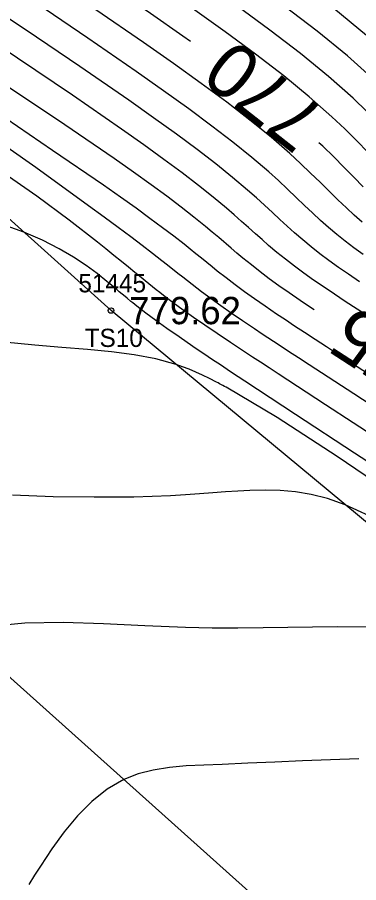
# Model space of a CAD drawing. Extents: x 1378535 to 1380697, y 997729 to 1000024.
# Drawn here: x 1379934.54 to 1379953.29, y 998733.56 to 998781.1 of the extents above; entities that cross this region are included whole.
import ezdxf

# ---------------------------------------------------------------- set-up
doc = ezdxf.new("R2010")
doc.units = 0
for name, color, linetype in [('RD_DTM_BkLn2', 7, 'Continuous'), ('RD_DTM_BkLn_txCode', 7, 'Continuous'), ('RD_DTM_Major1', 7, 'Continuous'), ('RD_DTM_Major1_Lbl', 7, 'Continuous'), ('RD_DTM_Minor1', 7, 'Continuous'), ('RD_EX_Road', 7, 'Continuous'), ('RD_EX_TX_Misc_ELEV', 7, 'Continuous'), ('RD_SMD_Locator', 7, 'Continuous')]:
    doc.layers.add(name, color=color, linetype=linetype)

msp = doc.modelspace()

# ---------------------------------------------------------------- linework, layer by layer
at = {"layer": 'RD_DTM_BkLn2'}
msp.add_lwpolyline([(1380137.104, 998617.435), (1380114.932, 998627.982), (1380110.142, 998637.412), (1380109.582, 998648.354), (1380098.693, 998654.921), (1380088.864, 998651.688), (1380069.259, 998664.275), (1380051.712, 998676.601), (1380045.085, 998683.058), (1380025.38, 998678.361), (1380019.034, 998684.269), (1380023.868, 998692.688), (1380008.939, 998708.879), (1379966.873, 998742.441), (1379939.691, 998764.989), (1379904.79, 998796.424), (1379861.371, 998834.485), (1379829.578, 998867.997), (1379786.438, 998908.428), (1379759.831, 998933.444)], dxfattribs=at)
at = {"layer": 'RD_DTM_Major1'}
for points in [[(1379944.051, 998779.779), (1379943.642, 998780.072), (1379941.868, 998781.311), (1379939.305, 998783.065), (1379936.617, 998784.871), (1379933.878, 998786.689)], [(1379950.856, 998765.022), (1379950.598, 998765.192), (1379950.074, 998765.543), (1379949.475, 998765.954), (1379948.913, 998766.349), (1379948.384, 998766.734), (1379947.881, 998767.114), (1379947.399, 998767.492), (1379946.93, 998767.874), (1379946.606, 998768.146), (1379946.281, 998768.424), (1379945.61, 998769), (1379945.254, 998769.302), (1379944.879, 998769.614), (1379944.243, 998770.127), (1379943.538, 998770.676), (1379942.755, 998771.266), (1379941.887, 998771.902), (1379940.923, 998772.592), (1379939.856, 998773.341), (1379937.153, 998775.191), (1379934.068, 998777.259)], [(1379953.539, 998771.794), (1379953.021, 998772.315), (1379952.486, 998772.86), (1379951.922, 998773.427), (1379951.319, 998774.016), (1379951.112, 998774.209)], [(1379955.698, 998754.54), (1379952.103, 998756.971), (1379948.811, 998759.106), (1379946.01, 998760.774), (1379945.92, 998760.824), (1379945.83, 998760.873), (1379945.654, 998760.968), (1379945.567, 998761.014), (1379945.481, 998761.06), (1379945.092, 998761.26), (1379944.716, 998761.443), (1379944.349, 998761.611), (1379943.986, 998761.764), (1379943.625, 998761.903), (1379943.26, 998762.029), (1379942.148, 998762.334), (1379940.97, 998762.558), (1379939.721, 998762.724), (1379938.397, 998762.853), (1379936.993, 998762.967), (1379935.504, 998763.089), (1379933.058, 998763.322)]]:
    msp.add_lwpolyline(points, dxfattribs=at)
at = {"layer": 'RD_DTM_Minor1'}
for points in [[(1379953.329, 998766.575), (1379952.726, 998766.981), (1379952.176, 998767.363), (1379951.655, 998767.74), (1379951.158, 998768.113), (1379950.682, 998768.489), (1379950.22, 998768.869), (1379949.768, 998769.259), (1379949.368, 998769.62), (1379948.966, 998769.991), (1379948.554, 998770.375), (1379948.125, 998770.772), (1379947.674, 998771.183), (1379947.192, 998771.608), (1379946.365, 998772.305), (1379945.442, 998773.045), (1379944.416, 998773.834), (1379943.281, 998774.677), (1379942.032, 998775.579), (1379940.662, 998776.546), (1379937.977, 998778.396), (1379935.03, 998780.385), (1379931.95, 998782.435)], [(1379953.536, 998768.062), (1379953.032, 998768.43), (1379952.551, 998768.799), (1379952.086, 998769.172), (1379951.635, 998769.552), (1379951.192, 998769.944), (1379950.755, 998770.349), (1379950.314, 998770.769), (1379949.861, 998771.205), (1379949.388, 998771.657), (1379948.887, 998772.125), (1379948.35, 998772.61), (1379947.424, 998773.402), (1379946.386, 998774.239), (1379945.235, 998775.126), (1379943.967, 998776.068), (1379942.58, 998777.067), (1379941.07, 998778.129), (1379938.417, 998779.954), (1379935.552, 998781.886)], [(1379953.493, 998769.852), (1379953.052, 998770.231), (1379952.619, 998770.624), (1379952.145, 998771.074), (1379951.666, 998771.544), (1379951.172, 998772.034), (1379950.654, 998772.542), (1379950.102, 998773.07), (1379949.509, 998773.616), (1379948.478, 998774.506), (1379947.323, 998775.444), (1379946.043, 998776.431), (1379944.64, 998777.471), (1379943.116, 998778.566), (1379941.471, 998779.719), (1379938.859, 998781.511)], [(1379953.802, 998773.684), (1379953.193, 998774.311), (1379952.538, 998774.963), (1379951.826, 998775.637), (1379950.58, 998776.733), (1379949.177, 998777.877), (1379947.631, 998779.068), (1379945.954, 998780.304), (1379944.16, 998781.583)], [(1379953.759, 998775.911), (1379952.986, 998776.651), (1379951.627, 998777.854), (1379950.096, 998779.104), (1379948.413, 998780.399), (1379946.598, 998781.732)], [(1379954.147, 998777.668), (1379952.673, 998778.978), (1379951.011, 998780.337), (1379949.188, 998781.736)], [(1379953.718, 998780.106), (1379951.922, 998781.575)], [(1379953.894, 998764.63), (1379953.203, 998765.074), (1379952.559, 998765.492), (1379951.957, 998765.888), (1379951.393, 998766.266), (1379950.82, 998766.661), (1379950.28, 998767.046), (1379949.768, 998767.426), (1379949.278, 998767.803), (1379948.806, 998768.183), (1379948.346, 998768.569), (1379947.984, 998768.885), (1379947.62, 998769.21), (1379947.249, 998769.543), (1379946.865, 998769.887), (1379946.462, 998770.242), (1379946.035, 998770.61), (1379945.305, 998771.215), (1379944.494, 998771.859), (1379943.592, 998772.549), (1379942.592, 998773.291), (1379941.486, 998774.09), (1379940.267, 998774.953), (1379937.571, 998776.814), (1379934.557, 998778.85), (1379931.368, 998780.972)], [(1379954.538, 998761.03), (1379952.191, 998762.56), (1379951.523, 998762.994), (1379950.901, 998763.4), (1379950.32, 998763.78), (1379949.777, 998764.136), (1379949.268, 998764.474), (1379948.788, 998764.794), (1379948.16, 998765.221), (1379947.575, 998765.628), (1379947.027, 998766.019), (1379946.509, 998766.401), (1379946.012, 998766.778), (1379945.529, 998767.157), (1379945.241, 998767.388), (1379944.951, 998767.623), (1379944.657, 998767.864), (1379944.353, 998768.111), (1379944.036, 998768.367), (1379943.703, 998768.632), (1379943.141, 998769.07), (1379942.52, 998769.541), (1379941.831, 998770.051), (1379941.067, 998770.605), (1379940.219, 998771.209), (1379939.277, 998771.869), (1379936.485, 998773.787), (1379933.251, 998775.973)], [(1379955.878, 998758.551), (1379953.028, 998760.406), (1379950.571, 998762.011), (1379949.988, 998762.392), (1379949.442, 998762.748), (1379948.93, 998763.083), (1379947.997, 998763.698), (1379947.57, 998763.981), (1379946.909, 998764.426), (1379946.298, 998764.844), (1379945.728, 998765.243), (1379945.187, 998765.632), (1379944.664, 998766.019), (1379944.148, 998766.412), (1379943.89, 998766.613), (1379943.628, 998766.818), (1379943.36, 998767.03), (1379942.791, 998767.48), (1379942.485, 998767.72), (1379941.969, 998768.121), (1379941.401, 998768.557), (1379940.774, 998769.033), (1379940.079, 998769.554), (1379939.311, 998770.124), (1379938.46, 998770.748), (1379935.554, 998772.842), (1379932.176, 998775.216)], [(1379954.512, 998757.825), (1379951.476, 998759.806), (1379948.866, 998761.513), (1379948.371, 998761.837), (1379947.903, 998762.144), (1379947.459, 998762.435), (1379946.637, 998762.976), (1379946.256, 998763.228), (1379945.518, 998763.721), (1379944.845, 998764.177), (1379944.224, 998764.606), (1379943.646, 998765.018), (1379943.098, 998765.42), (1379942.57, 998765.822), (1379942.371, 998765.978), (1379942.172, 998766.135), (1379941.971, 998766.295), (1379941.769, 998766.459), (1379941.562, 998766.626), (1379941.35, 998766.799), (1379941.006, 998767.079), (1379940.644, 998767.375), (1379940.259, 998767.687), (1379939.85, 998768.019), (1379939.411, 998768.371), (1379938.941, 998768.745), (1379937.397, 998769.948), (1379935.612, 998771.275), (1379933.639, 998772.651)], [(1379956.577, 998754.863), (1379953.058, 998757.151), (1379949.818, 998759.274), (1379947.037, 998761.11), (1379946.667, 998761.355), (1379946.312, 998761.592), (1379945.641, 998762.039), (1379945.324, 998762.25), (1379945.02, 998762.455), (1379944.181, 998763.022), (1379943.431, 998763.536), (1379942.759, 998764.006), (1379942.156, 998764.441), (1379941.609, 998764.847), (1379941.11, 998765.235), (1379941, 998765.322), (1379940.892, 998765.408), (1379940.786, 998765.495), (1379940.576, 998765.667), (1379940.472, 998765.753), (1379940.31, 998765.889), (1379940.147, 998766.025), (1379939.983, 998766.163), (1379939.645, 998766.444), (1379939.469, 998766.588), (1379938.927, 998767.019), (1379938.318, 998767.466), (1379937.628, 998767.924), (1379936.839, 998768.387), (1379935.936, 998768.848), (1379934.903, 998769.302), (1379932.848, 998770.035)], [(1379954.551, 998753.395), (1379952.553, 998754.32), (1379951.586, 998754.656), (1379950.679, 998754.889), (1379949.816, 998755.036), (1379948.979, 998755.111), (1379948.152, 998755.13), (1379947.319, 998755.107), (1379946.663, 998755.071), (1379945.986, 998755.024), (1379945.283, 998754.971), (1379944.548, 998754.915), (1379943.774, 998754.861), (1379942.955, 998754.814), (1379940.942, 998754.745), (1379938.762, 998754.728), (1379936.507, 998754.761), (1379934.272, 998754.842)], [(1379953.858, 998747.597), (1379952.103, 998747.609), (1379950.754, 998747.598), (1379949.405, 998747.577), (1379948.043, 998747.556), (1379946.659, 998747.544), (1379945.24, 998747.548), (1379943.777, 998747.576), (1379941.55, 998747.668), (1379939.283, 998747.776), (1379937.058, 998747.843), (1379934.955, 998747.814), (1379933.056, 998747.632)], [(1379953.31, 998740.36), (1379951.747, 998740.309), (1379950.199, 998740.248), (1379948.681, 998740.18), (1379947.206, 998740.115), (1379945.787, 998740.057), (1379944.783, 998740.019), (1379943.818, 998739.968), (1379942.895, 998739.884), (1379942.014, 998739.746), (1379941.177, 998739.533), (1379940.387, 998739.225), (1379939.476, 998738.694), (1379938.632, 998738.018), (1379937.849, 998737.226), (1379937.122, 998736.35), (1379936.445, 998735.421), (1379935.813, 998734.468), (1379935.493, 998733.962), (1379935.18, 998733.454)]]:
    msp.add_lwpolyline(points, dxfattribs=at)
at = {"layer": 'RD_EX_Road'}
msp.add_lwpolyline([(1380011.635, 998674.458), (1379968.255, 998714.254), (1379924.811, 998753.181), (1379879.744, 998794.218), (1379836.831, 998833.73), (1379792.754, 998873.502), (1379756.459, 998907.126), (1379730.54, 998932.03)], dxfattribs=at)
at = {"layer": 'RD_SMD_Locator'}
msp.add_circle((1379939.691, 998764.989), 0.15, dxfattribs=at)

# ---------------------------------------------------------------- texts
at = {"layer": 'RD_DTM_BkLn_txCode'}
for s, p in [('51445', (1379937.896, 998765.989)), ('TS10', (1379938.242, 998762.989))]:
    msp.add_text(s, height=1, dxfattribs=at).set_placement(p)
at = {"layer": 'RD_DTM_Major1_Lbl'}
for s, rotation, p in [('770', 141.7351, (1379951.66, 998775.869)), ('775', 147.0508, (1379958.717, 998761.71))]:
    msp.add_text(s, height=3, rotation=rotation, dxfattribs=at).set_placement(p)
at = {"layer": 'RD_EX_TX_Misc_ELEV'}
msp.add_text('779.62', height=1.5, dxfattribs=at).set_placement((1379940.691, 998764.239))

doc.saveas('drawing.dxf')
